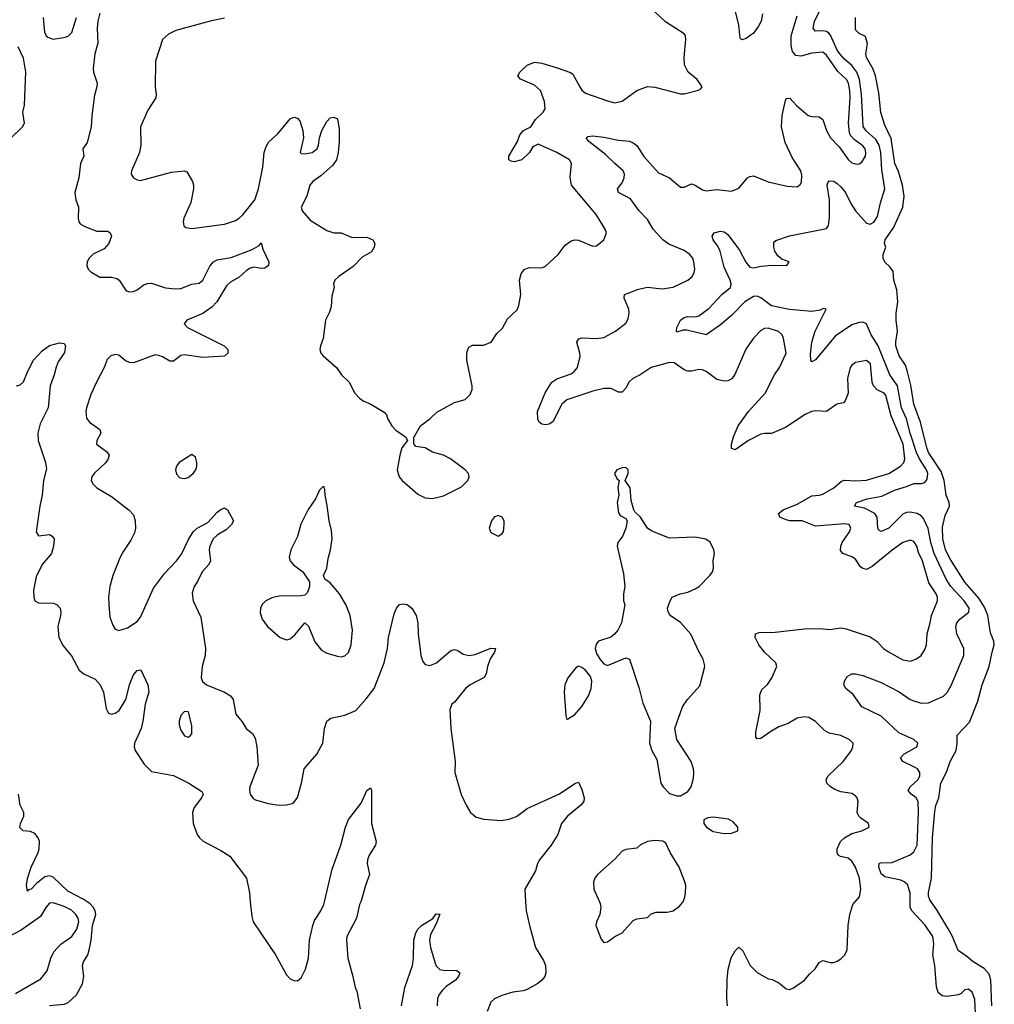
# Model space of a CAD drawing. Header units: inches. Extents: x 1834610 to 2027685, y 642842 to 774116.
# Tile 610 of 632: x 1992687 to 1998031, y 759438 to 764838. Entities that reach past the tile are written whole.
import ezdxf

# ---------------------------------------------------------------- set-up
doc = ezdxf.new("R2010")
doc.units = ezdxf.units.IN
doc.header["$MEASUREMENT"] = 0
doc.layers.add('B9795', color=7, linetype='Continuous')
doc.layers.add('B9796', color=7, linetype='Continuous')

msp = doc.modelspace()

# ---------------------------------------------------------------- linework, layer by layer
at = {"layer": 'B9795', "color": 5}
for points, elevation in [([(1992662.9, 759497.1), (1992803.1, 759576.9), (1992838.2, 759621.8), (1992857.2, 759690), (1992874.1, 759725.9), (1992912, 759768), (1992972.1, 759810), (1992999.4, 759850), (1993010.4, 759890.4), (1993006.6, 759910), (1992994.6, 759930), (1992970, 759953.3), (1992930, 759973.6), (1992870, 759994.5), (1992850, 759992.3), (1992830, 759969.3), (1992800, 759920), (1992695.6, 759844.4), (1992610, 759801.2)], 260), ([(1992850, 759431.9), (1992930, 759439), (1992952.8, 759447.2), (1992998.3, 759490), (1993030.6, 759550), (1993037.7, 759590), (1993030.8, 759650), (1993036.1, 759670), (1993059.5, 759710), (1993070, 759743.8), (1993079.3, 759790), (1993086.8, 759870), (1993104.3, 759930), (1993101.3, 759950), (1993090.4, 759970), (1993070.5, 759990.5), (1993057.1, 760000)], 240), ([(1993951.1, 760000), (1993958.7, 759918.7), (1993967.2, 759890), (1994089.1, 759709.1), (1994150, 759599.1), (1994170, 759578), (1994190, 759568), (1994210, 759566.4), (1994230, 759583.7), (1994253.3, 759630), (1994269.9, 759690.1), (1994276.4, 759790), (1994293.8, 759870), (1994303.3, 759896.8), (1994337.4, 759950), (1994354.1, 759985.9), (1994357.5, 760000)], 240), ([(1994556.9, 760000), (1994550, 759985.2), (1994534, 759910), (1994480.9, 759810), (1994478.3, 759790), (1994486.3, 759690), (1994514, 759590), (1994525.5, 759530), (1994534.9, 759510), (1994553.2, 759413.2)], 240), ([(1995461, 760000), (1995464.4, 759950), (1995482, 759870), (1995514.9, 759750), (1995558.5, 759678.5), (1995570.2, 759650.2), (1995572.6, 759610), (1995565.3, 759590), (1995550.2, 759569.8), (1995527.8, 759552.2), (1995470, 759519.7), (1995448, 759512), (1995390, 759504), (1995330, 759485.7), (1995290, 759468), (1995270.4, 759450), (1995250, 759399)], 260), ([(1995866.1, 760000), (1995870, 759991), (1995873.7, 759970), (1995868.4, 759930), (1995850.4, 759890), (1995846.7, 759870), (1995874.2, 759794.2), (1995890, 759777.3), (1995910, 759780.7), (1995949.2, 759810), (1995990, 759830.4), (1996050, 759897.3), (1996070, 759906.8), (1996130, 759914.8), (1996150, 759934), (1996177.5, 759942.5), (1996237.5, 759942.5), (1996269.5, 759950.5), (1996304.1, 759975.9), (1996322.9, 759997.1), (1996324, 760000)], 280), ([(1996567.8, 759430), (1996564, 759470), (1996565.6, 759574.4), (1996571.1, 759630), (1996587.5, 759692.5), (1996610, 759730.8), (1996630, 759751), (1996651.9, 759731.9), (1996692.4, 759650), (1996730, 759612.2), (1996790, 759578.4), (1996813.3, 759573.3), (1996850, 759554.9), (1996890, 759522), (1996910, 759519.1), (1996930, 759527.3), (1996989.4, 759570), (1997016.6, 759603.4), (1997048.2, 759631.8), (1997070, 759666.8), (1997090, 759677.3), (1997130, 759667.7), (1997150, 759667.7), (1997170, 759674), (1997190, 759687.7), (1997212, 759710), (1997223.6, 759736.4), (1997229.3, 759870), (1997238, 759930), (1997255.5, 759984.5), (1997268.6, 760000)], 260), ([(1997928.2, 759388.2), (1997923.3, 759463.3), (1997910, 759503.5), (1997890, 759520.5), (1997880.6, 759519.4), (1997870, 759517.6), (1997850, 759496.9), (1997834, 759490), (1997770, 759481.3), (1997745.1, 759485.1), (1997723, 759503), (1997713.6, 759533.6), (1997703.9, 759650), (1997692.9, 759710), (1997698.6, 759770), (1997693.2, 759810), (1997652.3, 759872.3), (1997578.1, 759950), (1997569.9, 759970), (1997569.7, 760000)], 240), ([(1998016.8, 759430), (1998011.6, 759570), (1998003.2, 759603.2), (1997974.6, 759634.6), (1997915, 759670), (1997880.6, 759700.6), (1997833.5, 759733.5), (1997801.1, 759810), (1997776.1, 759856.1), (1997715.9, 759955.9), (1997684.3, 760000)], 220), ([(1994779.7, 759430), (1994797.8, 759530), (1994840.6, 759650), (1994846.8, 759690), (1994848.1, 759790), (1994858.2, 759830), (1994869.8, 759850), (1994889.7, 759870), (1994952, 759908), (1994970, 759933.4), (1994990, 759932), (1994970, 759879.3), (1994939.7, 759820.3), (1994933.7, 759790), (1994938.9, 759750), (1994964, 759664), (1994970, 759648.4), (1994990, 759628.9), (1995010, 759624.4), (1995084.1, 759624.1), (1995100.5, 759610), (1995092.9, 759590), (1995076, 759570), (1995025, 759535), (1995004.4, 759515.6), (1994987.6, 759492.4), (1994978.4, 759470), (1994976.3, 759430)], 240)]:
    msp.add_lwpolyline(points, dxfattribs=dict(at, elevation=elevation))
at = {"layer": 'B9796', "color": 5}
for points, elevation in [([(1996760.1, 764870), (1996751.9, 764830), (1996738, 764802), (1996710, 764764.5), (1996670, 764734.2), (1996647.2, 764727.2), (1996636.6, 764736.6), (1996629.3, 764810), (1996590, 764971.5)], 260), ([(1992814.7, 764850), (1992823.6, 764770), (1992831.7, 764750), (1992841.5, 764741.5), (1992870, 764731.2), (1992937.3, 764742.7), (1992954.5, 764750), (1992972.5, 764767.5), (1992997.8, 764850)], 260), ([(1993125.8, 764874.2), (1993115.2, 764830), (1993111.3, 764791.3), (1993116, 764710), (1993098.8, 764650), (1993089.1, 764570), (1993091.3, 764550), (1993111, 764490), (1993108.9, 764470), (1993096.5, 764423.5), (1993081.7, 764310), (1993078.7, 764250), (1993056.2, 764163.7), (1993032.8, 764130), (1993038.3, 764090), (1993020.3, 764050), (1993010.3, 763970), (1992988.7, 763890), (1992993.7, 763850), (1993008.9, 763810), (1993007, 763747), (1993010.5, 763730), (1993019, 763719), (1993043.2, 763703.2), (1993110, 763678), (1993170, 763678.4), (1993182, 763670), (1993190.3, 763650.3), (1993174.9, 763610), (1993150, 763580.7), (1993090, 763552.8), (1993067.6, 763530), (1993057.1, 763510), (1993054, 763490), (1993062.8, 763470), (1993075.9, 763455.9), (1993126.2, 763426.2), (1993190, 763426.7), (1993219, 763419), (1993232.7, 763410), (1993270, 763350.7), (1993290, 763345.3), (1993310, 763347), (1993330, 763355.8), (1993370, 763385.3), (1993390, 763391.7), (1993410, 763392.8), (1993487.1, 763367.1), (1993538.9, 763361.1), (1993570, 763363.8), (1993630, 763387.6), (1993670, 763392.3), (1993690.4, 763409.6), (1993730, 763486.3), (1993750, 763510.2), (1993770, 763521), (1993845.6, 763534.4), (1993961.5, 763578.5), (1993999.6, 763600.4), (1994010, 763614.8), (1994019, 763579), (1994052.4, 763510), (1994050.4, 763490), (1994030, 763475.8), (1994010, 763473.3), (1993970, 763480.2), (1993950, 763476), (1993930, 763463), (1993890, 763426.6), (1993842.3, 763397.7), (1993821.2, 763378.8), (1993767, 763290), (1993739.5, 763260.5), (1993690, 763227.5), (1993603.2, 763190), (1993587.8, 763170), (1993607.2, 763150), (1993808.2, 763050), (1993827.7, 763030), (1993827.3, 763010), (1993810, 762992.7), (1993690, 762985.4), (1993590, 763000.7), (1993570, 762996.4), (1993530, 762965.3), (1993510, 762964.8), (1993470, 762988.7), (1993450, 762997.2), (1993430, 762999.2), (1993310, 762956.5), (1993290, 762957.6), (1993266.8, 762966.8), (1993230, 762998), (1993210, 763001.6), (1993186.3, 762993.7), (1993166, 762974), (1993150.3, 762929.7), (1993107, 762850), (1993077.6, 762782.4), (1993052.8, 762710), (1993049, 762689), (1993052.6, 762652.6), (1993068.7, 762630), (1993126.4, 762590), (1993132.2, 762570), (1993110.5, 762530), (1993107.3, 762510), (1993163, 762470), (1993177.1, 762450), (1993172.4, 762430), (1993159.5, 762410), (1993094.6, 762350), (1993082, 762330), (1993079.5, 762310), (1993090.4, 762290), (1993110.4, 762270), (1993190, 762223.1), (1993287.4, 762147.4), (1993310, 762122), (1993319.6, 762090), (1993320.9, 762050), (1993316.1, 762023.9), (1993296.7, 761983.3), (1993256, 761924), (1993238.4, 761890), (1993196.5, 761790), (1993181.1, 761730), (1993173.1, 761670), (1993174.6, 761630), (1993181.8, 761561.8), (1993197.3, 761517.3), (1993210, 761496), (1993230, 761487.7), (1993277.2, 761502.8), (1993330, 761538), (1993350, 761560.5), (1993420.5, 761719.5), (1993479.8, 761800.2), (1993546.8, 761870), (1993574.1, 761905.9), (1993612, 761988), (1993637.4, 762030), (1993660.7, 762050), (1993718.8, 762081.2), (1993770, 762137.1), (1993790, 762152.4), (1993810, 762160.5), (1993826.8, 762150), (1993858.8, 762090), (1993847.7, 762070), (1993819.3, 762040.7), (1993769.3, 762010.7), (1993746.9, 761990), (1993729.4, 761950.6), (1993726, 761930), (1993733.7, 761870), (1993723.1, 761850), (1993687.1, 761810), (1993662.5, 761757.5), (1993643.2, 761730), (1993632.2, 761692.2), (1993637.1, 761650), (1993680.3, 761560.3), (1993706, 761390), (1993703.6, 761350), (1993687.4, 761290), (1993681.6, 761230), (1993688.8, 761208.8), (1993710.8, 761190), (1993810, 761150.4), (1993842, 761130), (1993857.1, 761110), (1993872, 761030), (1993907.3, 760987.3), (1993928.9, 760950), (1993963.2, 760923.2), (1993978, 760898), (1993986.7, 760850), (1993993.7, 760750), (1993948.5, 760630), (1993946.4, 760610), (1993950.6, 760590), (1993966.9, 760566.9), (1993979.9, 760559.9), (1994050, 760538.8), (1994110, 760530.8), (1994150, 760531), (1994180.2, 760539.8), (1994190, 760544.7), (1994210, 760571.3), (1994232, 760650), (1994246.6, 760730), (1994316.2, 760810), (1994349.5, 760870), (1994358.7, 760950), (1994370, 760990.6), (1994392.7, 761007.3), (1994470, 761023.1), (1994529.2, 761050), (1994586.7, 761113.3), (1994630, 761170.6), (1994685.3, 761310), (1994703.5, 761390), (1994709.7, 761450), (1994740.6, 761579.4), (1994752.6, 761610), (1994770, 761630.3), (1994790, 761634.9), (1994810.9, 761630.9), (1994836.4, 761610), (1994860.4, 761570), (1994870.3, 761530), (1994871.8, 761470), (1994886.7, 761350), (1994897.1, 761317.1), (1994910, 761300.7), (1994936.3, 761296.3), (1994972.7, 761310), (1995050, 761378.4), (1995070, 761383), (1995090, 761378), (1995118.9, 761358.9), (1995150.4, 761350.3), (1995183.7, 761356.3), (1995270, 761390.4), (1995296, 761390), (1995290.4, 761370), (1995266.7, 761333.3), (1995251.7, 761290), (1995244.4, 761250), (1995233, 761230), (1995157.3, 761190), (1995130.5, 761170), (1995070, 761095.3), (1995056, 761084), (1995046, 761054), (1995050.7, 760950), (1995075.3, 760770), (1995072.7, 760710), (1995107.9, 760587.9), (1995134, 760530), (1995158.8, 760490), (1995190, 760464), (1995232.5, 760452.5), (1995326.6, 760446.6), (1995370, 760452.9), (1995410, 760468.4), (1995470, 760511.6), (1995647.5, 760592.5), (1995730, 760648.2), (1995750, 760656), (1995770, 760616), (1995782.4, 760570), (1995780.5, 760550), (1995764.4, 760530), (1995690, 760469.6), (1995657.1, 760430), (1995638.4, 760370), (1995601.1, 760310), (1995537.1, 760230), (1995526.4, 760210), (1995514.9, 760170), (1995456.3, 760070), (1995461, 760000)], 260), ([(1993810, 764846.3), (1993731.3, 764830), (1993542, 764778), (1993502, 764758), (1993470.5, 764729.5), (1993432.2, 764610), (1993428.9, 764468.9), (1993434.4, 764430), (1993432.7, 764410), (1993390, 764341.2), (1993348.9, 764251.1), (1993350.4, 764150), (1993343.1, 764110), (1993300.5, 764010), (1993298, 763990), (1993311, 763970), (1993330, 763959.1), (1993350, 763955.5), (1993518.8, 764001.2), (1993588.3, 764008.3), (1993603.4, 764003.4), (1993634, 763950), (1993639.6, 763930), (1993639.1, 763910), (1993625.1, 763834.9), (1993587, 763750), (1993583.1, 763730), (1993587.3, 763707.3), (1993598.4, 763698.4), (1993630, 763692.2), (1993810, 763715.8), (1993870, 763736.9), (1993890, 763748.9), (1993910, 763767.8), (1993975.4, 763850), (1993996.5, 763910), (1994020.3, 764030), (1994028, 764110), (1994037.5, 764142.6), (1994052.5, 764167.5), (1994100.9, 764210), (1994170, 764294.9), (1994190, 764303), (1994210, 764298), (1994223.4, 764283.4), (1994238.5, 764230), (1994242.4, 764190), (1994223.8, 764110), (1994230, 764104.4), (1994250, 764101.5), (1994290.4, 764109.5), (1994317.6, 764130), (1994325.8, 764150), (1994330.9, 764190), (1994343.1, 764230), (1994370, 764280.5), (1994390, 764299.3), (1994410, 764303), (1994430, 764294.8), (1994438, 764238), (1994438, 764170), (1994433.5, 764110), (1994423.5, 764070), (1994402.2, 764037.8), (1994338.7, 763981.3), (1994293.7, 763950), (1994277, 763930), (1994261.3, 763870), (1994230.6, 763810), (1994236.3, 763790), (1994279.2, 763739.2), (1994370, 763681.3), (1994410, 763668.4), (1994450, 763668.5), (1994510, 763644.2), (1994590, 763644.9), (1994622.8, 763630), (1994633.4, 763610), (1994630.6, 763590), (1994615.9, 763564.1), (1994564, 763536), (1994515.3, 763484.7), (1994436.3, 763430), (1994414.8, 763410), (1994406.8, 763390), (1994410.7, 763370), (1994399.1, 763320.9), (1994394.6, 763265.4), (1994385.8, 763234.2), (1994364, 763190), (1994350.5, 763090), (1994335.5, 763050), (1994333, 763030), (1994338, 763010), (1994350, 762994), (1994424, 762930), (1994450.4, 762890.4), (1994494, 762850), (1994524.9, 762790), (1994550, 762762.8), (1994570, 762746.8), (1994611.3, 762730), (1994685.2, 762685.2), (1994698.8, 762670), (1994704, 762650), (1994727.3, 762610), (1994750, 762587.3), (1994802, 762550), (1994814, 762530), (1994782.8, 762490), (1994770.6, 762449.4), (1994757.1, 762370), (1994768.2, 762330), (1994783, 762310), (1994870, 762236.3), (1994910, 762215.5), (1994950, 762212.7), (1995010, 762227), (1995110, 762276.3), (1995143.7, 762310), (1995151.3, 762330), (1995147, 762350), (1995129.3, 762370), (1995049.3, 762430), (1995010, 762449.6), (1994950, 762467), (1994910, 762489.4), (1994858, 762498), (1994847.3, 762512.7), (1994847.3, 762547.3), (1994884, 762610), (1994937.2, 762650), (1994974.5, 762685.5), (1995070, 762739.1), (1995130, 762755.3), (1995157.3, 762782.7), (1995167.4, 762810), (1995168.6, 762830), (1995138.7, 762970), (1995137.6, 763010), (1995144.9, 763035.1), (1995150, 763042.8), (1995170, 763053), (1995230, 763053), (1995271.3, 763068.7), (1995303.8, 763116.2), (1995333.5, 763146.5), (1995362, 763198), (1995414.1, 763245.9), (1995424, 763270), (1995435.4, 763330), (1995427.4, 763410), (1995436.6, 763443.4), (1995452.4, 763467.6), (1995480.4, 763479.6), (1995550, 763477.6), (1995570, 763486), (1995639.6, 763550), (1995677.7, 763602.3), (1995710, 763624.9), (1995730, 763630.7), (1995750, 763628), (1995830, 763595.5), (1995850, 763597.3), (1995890, 763630.8), (1995903.6, 763670), (1995897.6, 763690), (1995847.8, 763770), (1995711.6, 763930), (1995706, 763974), (1995711.6, 764050), (1995700.9, 764070), (1995632.3, 764110), (1995530, 764155.3), (1995499.6, 764140.4), (1995482.8, 764110), (1995440.5, 764070), (1995398, 764058), (1995381.3, 764061.3), (1995369.5, 764070), (1995369.6, 764090), (1995416, 764170), (1995430, 764206), (1995450, 764230.5), (1995490, 764250.6), (1995514.5, 764290), (1995556.4, 764330), (1995567.4, 764350), (1995563.7, 764390), (1995541.8, 764450), (1995510, 764479.1), (1995432.6, 764512.6), (1995418.9, 764530), (1995428.6, 764550), (1995470, 764589.2), (1995510, 764605.2), (1995550, 764598.9), (1995633.4, 764573.4), (1995707.7, 764547.7), (1995719.4, 764539.4), (1995757.4, 764470), (1995770, 764452.4), (1995790, 764435.8), (1995910, 764392.4), (1995950, 764382.6), (1995990, 764390.4), (1996071, 764449), (1996130, 764472.2), (1996170, 764468.4), (1996310, 764430.6), (1996330, 764430.6), (1996409.1, 764450.9), (1996422, 764458), (1996428.7, 764470), (1996401.2, 764510), (1996352, 764550), (1996332.3, 764590), (1996329.4, 764630), (1996339.6, 764730), (1996337, 764750), (1996330, 764761.2), (1996227.2, 764827.2), (1996170, 764880.9)], 280), ([(1997268.6, 760000), (1997292, 760028), (1997298.7, 760070), (1997292, 760130), (1997270, 760189.4), (1997250, 760222), (1997230, 760239.7), (1997187.6, 760247.6), (1997174.9, 760254.9), (1997168.9, 760268.9), (1997169.8, 760290), (1997187.9, 760330), (1997210, 760351.3), (1997250, 760373.8), (1997304, 760390), (1997345.2, 760410), (1997341.2, 760430), (1997298.5, 760458.5), (1997287.3, 760470), (1997278.4, 760490), (1997285.1, 760550), (1997279.5, 760570), (1997270, 760580.9), (1997250, 760594.7), (1997190, 760603.5), (1997155.8, 760615.8), (1997132, 760630), (1997111.8, 760650), (1997109.6, 760670), (1997120.5, 760690), (1997202.4, 760770), (1997247.6, 760830), (1997255.6, 760850), (1997256.2, 760870), (1997235.1, 760890), (1997190, 760911.3), (1997124.5, 760924.5), (1997100.3, 760940.3), (1997049.7, 760989.7), (1997014, 761010), (1996990, 761014.7), (1996950, 761006.3), (1996901.3, 760978.7), (1996850, 760958.9), (1996805.5, 760934.5), (1996750, 760895.6), (1996730, 760893.2), (1996723.5, 760903.5), (1996723.1, 760930), (1996747.6, 761050), (1996745.1, 761134.9), (1996756.3, 761163.7), (1996787.5, 761192.5), (1996811.6, 761228.4), (1996838, 761290), (1996832.3, 761310), (1996770, 761369.7), (1996739.4, 761410), (1996719.7, 761450), (1996721.2, 761470), (1996742.2, 761477.8), (1996830, 761478.3), (1996990, 761496.6), (1997070, 761499.8), (1997130, 761494.2), (1997190, 761501.8), (1997218, 761498), (1997350, 761454), (1997388.2, 761428.2), (1997423.1, 761390), (1997450, 761371.7), (1997530, 761326.4), (1997570, 761320.4), (1997601.2, 761330), (1997629.4, 761350), (1997650, 761384), (1997659.7, 761410), (1997662, 761470), (1997679.8, 761530), (1997686.2, 761570), (1997719.1, 761650), (1997719.2, 761670), (1997712.4, 761690), (1997671.8, 761750), (1997637.9, 761870), (1997615, 761915), (1997606.6, 761950), (1997590, 761976.8), (1997570, 761983.7), (1997530, 761970.7), (1997470, 761928.6), (1997360.8, 761839.2), (1997330, 761823.1), (1997324.1, 761824.1), (1997310, 761827.2), (1997298, 761838), (1997270, 761879.2), (1997250, 761892.3), (1997200.5, 761910), (1997187.4, 761927.4), (1997188.9, 761950), (1997197.4, 761970), (1997236.8, 762030), (1997244.7, 762050), (1997234.5, 762070), (1997210, 762072.7), (1997050, 762059.9), (1996978, 762090), (1996910.4, 762090.4), (1996890, 762095.4), (1996854, 762110), (1996847.4, 762130), (1996872.2, 762150), (1996950, 762181), (1997030, 762227.5), (1997070, 762229.4), (1997090, 762235.6), (1997150, 762271.2), (1997193.3, 762306.7), (1997210, 762312.2), (1997270, 762308.2), (1997330, 762313.4), (1997452.4, 762350), (1997516.9, 762390), (1997535.5, 762410), (1997539.8, 762430), (1997530.7, 762510), (1997465.9, 762665.9), (1997436, 762776), (1997426, 762790), (1997388.7, 762808.7), (1997367.8, 762830), (1997360.2, 762850), (1997351.9, 762950), (1997330, 762968.4), (1997270, 762957.4), (1997250, 762942.9), (1997241.1, 762930), (1997225.8, 762870), (1997229.1, 762790), (1997212.8, 762747.2), (1997204, 762736), (1997166.8, 762730), (1997110, 762689.5), (1997050, 762693), (1997029.3, 762689.3), (1996990, 762670.9), (1996890, 762602.5), (1996810, 762568.4), (1996770, 762568.7), (1996750, 762564.1), (1996683, 762530), (1996610, 762479.3), (1996590, 762486), (1996589.7, 762510), (1996600.4, 762550), (1996626.2, 762610), (1996682.4, 762690), (1996773.6, 762790), (1996825, 762890), (1996853.8, 762930), (1996889.6, 763009.6), (1996875.1, 763090), (1996867, 763110), (1996848.1, 763128.1), (1996790, 763146.3), (1996770, 763144.2), (1996750, 763133.6), (1996710, 763091.8), (1996669.2, 763030.8), (1996608.6, 762891.4), (1996591.1, 762868.9), (1996570, 762857.7), (1996550, 762855.6), (1996510, 762865.4), (1996450, 762907.8), (1996430, 762916.9), (1996410, 762918.7), (1996370.2, 762909.8), (1996350, 762911.1), (1996330, 762918.5), (1996275.5, 762955.5), (1996250, 762957), (1996148.7, 762931.3), (1996089, 762891), (1996049.1, 762870.9), (1996028.5, 762851.5), (1996010, 762817.6), (1995990, 762794.7), (1995970, 762794.3), (1995930, 762815.4), (1995890, 762815.5), (1995830, 762800.2), (1995687.3, 762752.7), (1995660.3, 762730), (1995610, 762632.3), (1995590, 762619.5), (1995570, 762616.2), (1995550, 762619.5), (1995536, 762630), (1995527.4, 762647.4), (1995525.1, 762690), (1995567.8, 762792.2), (1995604.7, 762850), (1995632.5, 762867.5), (1995710, 762896.5), (1995729.7, 762910), (1995745.4, 762930), (1995759.7, 762990), (1995758.5, 763010), (1995742.4, 763070), (1995753, 763087), (1995770, 763093.4), (1995849.8, 763090.2), (1995890, 763094.9), (1995954.5, 763130), (1996010, 763173), (1996023.5, 763196.5), (1996028.6, 763230), (1996026.6, 763250), (1996001.1, 763310), (1996003.7, 763330), (1996080.7, 763359.3), (1996130, 763370.3), (1996210, 763362), (1996270, 763370.3), (1996350.9, 763409.1), (1996373.6, 763430), (1996384.7, 763450), (1996388, 763470), (1996384, 763510), (1996377.2, 763530), (1996362.2, 763550), (1996330, 763572.8), (1996246.4, 763606.4), (1996212.8, 763630), (1996161, 763690), (1996130, 763742.8), (1996083.2, 763790), (1996035.3, 763855.3), (1995969.6, 763890), (1995964.2, 763910), (1995990, 763944.2), (1996002, 763970), (1996003.2, 763990), (1995996.5, 764010), (1995949.2, 764049.2), (1995899.2, 764099.2), (1995808.2, 764170), (1995792.7, 764190), (1995802.3, 764197.7), (1995830, 764200.3), (1995890, 764194.7), (1995970, 764176.8), (1996030, 764171.3), (1996050, 764163.6), (1996070, 764147.9), (1996108.6, 764088.6), (1996190, 763997.8), (1996250, 763970.3), (1996310, 763919.6), (1996330, 763919.6), (1996370, 763937.3), (1996390, 763931.4), (1996430, 763905.3), (1996450, 763898.9), (1996510, 763906), (1996590, 763898.4), (1996630, 763914.9), (1996678.4, 763970), (1996690, 763978.7), (1996710, 763982.6), (1996790, 763948.4), (1996894.9, 763925.1), (1996950, 763921.3), (1996966.7, 763933.3), (1996972.7, 763947.3), (1996975, 763985), (1996970.5, 764010), (1996921.7, 764081.7), (1996883.8, 764163.8), (1996863.2, 764250), (1996867.9, 764312), (1996886, 764394), (1996890, 764406), (1996910, 764407.3), (1996946.9, 764366.9), (1997010, 764313.1), (1997030, 764306.3), (1997070, 764305.3), (1997090, 764290.4), (1997110, 764230.7), (1997133.4, 764190), (1997180, 764140), (1997230, 764070.4), (1997250, 764053.4), (1997275.2, 764044.8), (1997290, 764046.7), (1997304.1, 764055.9), (1997324.7, 764090), (1997326.4, 764110), (1997321.8, 764130), (1997310, 764145.7), (1997261.8, 764181.8), (1997243, 764203), (1997236.9, 764216.9), (1997231.4, 764270), (1997240.3, 764410), (1997238.5, 764450), (1997231.9, 764490), (1997220.8, 764510), (1997173.6, 764553.6), (1997110, 764644.2), (1997090, 764659.5), (1997030, 764654.7), (1996970, 764637.7), (1996942.6, 764642.6), (1996923.5, 764663.5), (1996917, 764697), (1996917.5, 764750), (1996950, 764859.1)], 260), ([(1997569.7, 760000), (1997569.4, 760050), (1997554, 760094), (1997536.2, 760110), (1997517.8, 760117.8), (1997430, 760137), (1997410, 760154), (1997397.1, 760190), (1997399.5, 760210), (1997406.4, 760213.6), (1997470, 760215.6), (1997570, 760258.2), (1997590, 760274.4), (1997607.4, 760310), (1997615.9, 760490), (1997613.4, 760550), (1997603.2, 760570), (1997575.1, 760590), (1997559.3, 760610), (1997569, 760630), (1997613.6, 760670), (1997622.9, 760690), (1997622.9, 760710), (1997610, 760728.5), (1997597.3, 760737.3), (1997529.6, 760770), (1997516.9, 760790), (1997534.7, 760810), (1997605.6, 760850), (1997611.3, 760870), (1997589.7, 760890), (1997507, 760927), (1997410, 761017.7), (1997305.1, 761070), (1997256.6, 761136.6), (1997216.9, 761170), (1997206.3, 761190), (1997209.7, 761210), (1997223.5, 761236.5), (1997249.8, 761250.2), (1997270, 761250.2), (1997310, 761241.1), (1997410, 761202), (1997510, 761151.9), (1997570, 761110.1), (1997590, 761102), (1997630, 761089.5), (1997670, 761090.9), (1997751.8, 761128.2), (1997772.7, 761147.3), (1997794.5, 761185.5), (1997863.4, 761350), (1997864.3, 761390), (1997825.7, 761470), (1997820.2, 761510), (1997825.7, 761530), (1997841.8, 761550), (1997891.5, 761588.5), (1997892.8, 761610), (1997866.4, 761650), (1997791.7, 761730), (1997766.4, 761770), (1997701.2, 761910), (1997682.3, 761970), (1997667.4, 762047.4), (1997642.6, 762102.6), (1997630, 762117.1), (1997608.5, 762130), (1997570, 762137.7), (1997550, 762134.8), (1997530, 762125.3), (1997452.5, 762050), (1997410, 762031.1), (1997398, 762038), (1997392.2, 762050), (1997388.4, 762110), (1997375.9, 762130), (1997319.8, 762159.8), (1997264, 762170), (1997276, 762190), (1997334, 762210), (1997414.5, 762225.5), (1997483.1, 762256.9), (1997550, 762277.1), (1997590, 762294.4), (1997630, 762294.5), (1997650, 762299.8), (1997661.8, 762318.2), (1997665.5, 762350), (1997659.8, 762370), (1997621.2, 762430), (1997604.9, 762464.9), (1997569.4, 762570), (1997550, 762649.8), (1997521.6, 762710), (1997500.3, 762830), (1997457.9, 762890), (1997394.1, 763050), (1997355.8, 763110), (1997330.7, 763170), (1997310, 763178.4), (1997290, 763177.8), (1997250, 763163.8), (1997157.7, 763102.3), (1997050, 762972), (1997030, 762961.2), (1997025.1, 762970), (1997022.8, 763002.8), (1997029.9, 763070.1), (1997049.2, 763130), (1997109, 763250), (1997094.5, 763254.5), (1997075.3, 763244.7), (1997030, 763237.9), (1996907.8, 763247.8), (1996810, 763269.4), (1996750, 763313.4), (1996730, 763322.1), (1996710, 763319.5), (1996663.5, 763290), (1996590, 763215.4), (1996530, 763164.2), (1996451, 763110), (1996345.6, 763134.4), (1996324.7, 763135.3), (1996290, 763124), (1996288.3, 763128.3), (1996289.2, 763150), (1996310, 763191), (1996330, 763205), (1996350, 763210.8), (1996390, 763209.2), (1996410, 763214.3), (1996465.9, 763254.1), (1996537.2, 763330), (1996584.5, 763370), (1996588.3, 763390), (1996583.2, 763410), (1996550, 763481.6), (1996528.1, 763568.1), (1996515.3, 763595.3), (1996489.1, 763630.9), (1996484, 763650), (1996495.3, 763670), (1996530, 763678), (1996550, 763673.7), (1996570, 763659.5), (1996633.4, 763573.4), (1996668.8, 763508.8), (1996690, 763481.5), (1996710, 763477.8), (1996753.3, 763486.7), (1996811.5, 763491.5), (1996894, 763490), (1996905.2, 763510), (1996864.9, 763524.9), (1996843.1, 763543.1), (1996828.2, 763568.2), (1996821.5, 763590), (1996822, 763618), (1996832.8, 763627.2), (1996907.9, 763652), (1997110, 763693), (1997122.4, 763710), (1997128, 763752), (1997127.5, 763850), (1997114.8, 763930), (1997117.2, 763942.8), (1997126, 763954), (1997150, 763952.1), (1997170, 763940.2), (1997190, 763920.6), (1997214.3, 763890), (1997243.9, 763830), (1997270, 763790.2), (1997330, 763722), (1997350, 763716.1), (1997370, 763727.5), (1997390, 763758), (1997406.8, 763833.2), (1997430.8, 763910), (1997414.1, 764014.1), (1997408, 764110), (1997399.9, 764150), (1997381.8, 764181.8), (1997327.7, 764227.7), (1997312.2, 764252.2), (1997303.4, 764430), (1997291.5, 764510), (1997277.6, 764550), (1997250, 764586.4), (1997210, 764620.9), (1997184.2, 764650), (1997169.9, 764670.1), (1997132.4, 764752.4), (1997123.5, 764763.5), (1997110, 764774), (1997090, 764777.9), (1997050, 764775.3), (1997038, 764790), (1997045, 764830), (1997076.2, 764890)], 240), ([(1997684.3, 760000), (1997677.1, 760010), (1997669.8, 760030), (1997669.1, 760050.9), (1997685.7, 760130), (1997691.6, 760350), (1997705.2, 760494.8), (1997710, 760527.3), (1997726.6, 760570), (1997737.7, 760650), (1997768.2, 760711.8), (1997789.7, 760770), (1997821.1, 760830), (1997827.9, 760867.9), (1997826.6, 760913.4), (1997895, 760984.9), (1997940.4, 761099.6), (1997963.5, 761190), (1998002.8, 761290), (1998018.2, 761370), (1998030.8, 761410), (1998028.8, 761430), (1998010, 761476), (1997996.1, 761570), (1997976.6, 761616.6), (1997945.7, 761665.7), (1997870, 761752.7), (1997790, 761877.8), (1997764.1, 761930), (1997747.9, 761990), (1997746, 762054), (1997761, 762119), (1997785.1, 762170), (1997782.9, 762190), (1997766.3, 762230), (1997756.8, 762310), (1997739.9, 762359.9), (1997670, 762464.6), (1997660.1, 762490), (1997625.9, 762630), (1997589.9, 762730), (1997573.7, 762833.7), (1997553.9, 762913.9), (1997543.4, 762943.4), (1997510, 762994.5), (1997491.1, 763050), (1997490, 763072), (1997500.5, 763130), (1997491.8, 763190), (1997492, 763228), (1997502.7, 763290), (1997496.2, 763356.2), (1997479.3, 763410), (1997476.5, 763456.5), (1997460.4, 763480.4), (1997430, 763508), (1997422, 763530), (1997422, 763550), (1997435.3, 763590), (1997429, 763610), (1997433.2, 763630), (1997480.4, 763699.6), (1997528.4, 763810), (1997536.4, 763870), (1997528.2, 763930), (1997505, 764005), (1997485.9, 764050), (1997465.6, 764185.6), (1997430, 764259.3), (1997408.2, 764328.2), (1997397.3, 764437.3), (1997378.8, 764530), (1997365.9, 764565.9), (1997329.6, 764630.4), (1997325.6, 764650), (1997334.8, 764705.2), (1997325.2, 764745.2), (1997290, 764762.7), (1997270, 764782), (1997269.7, 764850)], 220), ([(1992639.8, 764190), (1992702.7, 764250), (1992712.5, 764270), (1992703.2, 764330), (1992713.6, 764370), (1992719.6, 764550), (1992706.9, 764626.9), (1992677.7, 764690)], 260), ([(1992670, 762830.2), (1992690, 762835.3), (1992707.6, 762852.4), (1992731.1, 762910), (1992762.6, 762970), (1992810, 763022), (1992850, 763050.4), (1992905.4, 763065.4), (1992930, 763062), (1992938, 763050), (1992933.2, 763013.2), (1992898.2, 762961.8), (1992886.9, 762933.1), (1992876.5, 762890), (1992854.2, 762830), (1992842.3, 762710), (1992798.9, 762621.1), (1992786.9, 762570), (1992788, 762530), (1992829, 762410), (1992834.1, 762374.1), (1992816.8, 762310), (1992810.1, 762230), (1992796.3, 762170), (1992777.8, 762030), (1992790, 762007.4), (1992850, 762013.7), (1992865.1, 762005.1), (1992874.9, 761990), (1992872, 761950), (1992861.3, 761910), (1992810.3, 761850), (1992777, 761783), (1992763.2, 761710), (1992763.6, 761670), (1992770, 761650.8), (1992790, 761639.5), (1992870, 761638.4), (1992890, 761630.5), (1992907.7, 761610), (1992912.2, 761590), (1992910.4, 761570), (1992896.3, 761510), (1992902, 761450), (1992924.8, 761404.8), (1992970, 761348.2), (1993013.1, 761270), (1993037.6, 761250), (1993100.3, 761220.3), (1993128.8, 761190), (1993145.7, 761150), (1993160.1, 761060.1), (1993174.3, 761034.3), (1993190, 761029.1), (1993210, 761034.9), (1993231.7, 761050), (1993267.9, 761110), (1993290, 761196.3), (1993310, 761245.5), (1993330, 761268.4), (1993351.8, 761271.8), (1993388.9, 761190), (1993394.5, 761150), (1993375.3, 761084.7), (1993362.8, 760990), (1993353, 760950), (1993316.9, 760870), (1993314.9, 760850), (1993320.3, 760830), (1993370, 760754.4), (1993410, 760714.9), (1993530, 760693.1), (1993613.4, 760650), (1993684.7, 760604.7), (1993692.7, 760590), (1993683, 760570), (1993642.6, 760517.4), (1993634.4, 760490), (1993637.1, 760430), (1993660.5, 760370), (1993673.4, 760350), (1993693.3, 760333.3), (1993790, 760282), (1993838.8, 760250), (1993930.5, 760130.5), (1993946.4, 760050), (1993951.1, 760000)], 240), ([(1993057.1, 760000), (1993035.3, 760015.3), (1992950, 760058.5), (1992870, 760134.7), (1992850, 760143.2), (1992823.7, 760136.4), (1992779.3, 760100.7), (1992750, 760069.8), (1992734.8, 760065.2), (1992730, 760058.4), (1992723.6, 760090), (1992730, 760128), (1992750, 760190.3), (1992787.5, 760270), (1992793.4, 760290), (1992794.5, 760330), (1992787.6, 760350), (1992770, 760375.1), (1992745.6, 760385.6), (1992706.6, 760390), (1992686.7, 760406.7), (1992690.7, 760430), (1992709.9, 760470), (1992709.8, 760489.8), (1992688.4, 760530), (1992681, 760590)], 240), ([(1994357.5, 760000), (1994400.4, 760179.6), (1994446.9, 760310), (1994472.3, 760410), (1994490, 760450.8), (1994558.8, 760541.2), (1994590, 760611), (1994610, 760624.7), (1994614.9, 760610), (1994616.3, 760570), (1994614.9, 760430), (1994641.1, 760330), (1994636.9, 760310), (1994603.5, 760256.5), (1994593.6, 760230), (1994592.3, 760210), (1994605.3, 760150), (1994582.4, 760090), (1994561.5, 760010), (1994556.9, 760000)], 240), ([(1996324, 760000), (1996334.3, 760025.7), (1996338, 760050), (1996338.9, 760090), (1996333, 760110), (1996303.6, 760190), (1996254, 760270), (1996230, 760322), (1996212.9, 760332.9), (1996170, 760337), (1996130, 760331.2), (1996090, 760311.6), (1996070, 760294.5), (1996010, 760287.6), (1995990, 760278.4), (1995950, 760234.7), (1995854.4, 760150), (1995839.5, 760130), (1995832.2, 760110), (1995835.3, 760070), (1995866.1, 760000)], 280)]:
    msp.add_lwpolyline(points, dxfattribs=dict(at, elevation=elevation))
for points, elevation in [([(1993630, 762454), (1993560.7, 762410), (1993546, 762390), (1993540.4, 762370), (1993545.8, 762345.9), (1993564.9, 762324.9), (1993590, 762321.3), (1993610, 762327), (1993638, 762350), (1993652.3, 762370), (1993658, 762390), (1993658, 762410), (1993650, 762438)], 280), ([(1996010, 762381.2), (1995990, 762380.9), (1995961, 762370), (1995948, 762350), (1995961.4, 762321.4), (1995974, 762310), (1995966.8, 762273.2), (1995971.3, 762230), (1995962.8, 762190), (1995970, 762134), (1995979.6, 762119.6), (1996010, 762102), (1996018, 762090), (1996010.8, 762050), (1995993.2, 762006.8), (1995966, 761970), (1995962.8, 761950), (1995998, 761798), (1996004.7, 761730), (1995998, 761690), (1995998, 761650), (1996004.7, 761630), (1995986, 761530), (1995966, 761490), (1995950.5, 761469.5), (1995928.1, 761451.9), (1995861, 761430), (1995847, 761413), (1995843.1, 761390), (1995850, 761361), (1995869, 761329), (1995890, 761306), (1995910, 761296.3), (1996010, 761338.8), (1996030.4, 761330.4), (1996083.7, 761170), (1996103.8, 761090), (1996144.9, 760990), (1996140.5, 760870), (1996153.4, 760830), (1996180.9, 760780.9), (1996203, 760650), (1996214.8, 760630), (1996250, 760594.8), (1996290, 760581), (1996310, 760581), (1996350, 760604.7), (1996369.4, 760630.6), (1996381.2, 760678.8), (1996383.6, 760710), (1996381.6, 760730), (1996368, 760770), (1996289.6, 760889.7), (1996278.4, 760950), (1996320.5, 761070), (1996347.6, 761110), (1996415.4, 761184.6), (1996443, 761290), (1996442.4, 761302.4), (1996434, 761330), (1996410, 761372.7), (1996367.6, 761467.6), (1996310, 761532), (1996253.2, 761570), (1996242.7, 761590), (1996239.3, 761610), (1996252.7, 761650), (1996265.2, 761670), (1996308.7, 761690), (1996350, 761698.4), (1996390, 761716.5), (1996411.6, 761730), (1996471.6, 761790), (1996485.6, 761810), (1996491.8, 761830), (1996489.4, 761870), (1996496, 761910), (1996493.2, 761930), (1996472.7, 761972.7), (1996449.1, 761989.1), (1996390, 761999.3), (1996250, 761994), (1996152.1, 762032.1), (1996130, 762049), (1996090, 762109), (1996059, 762139), (1996054, 762150), (1996040.2, 762200.2), (1996034, 762270), (1996006, 762310), (1996024, 762350), (1996024, 762370)], 280), ([(1994350, 762278), (1994330, 762258), (1994308, 762210), (1994268.5, 762151.5), (1994227.9, 762072.1), (1994210, 762002.7), (1994173.4, 761930), (1994164.2, 761890), (1994170.4, 761870), (1994188.1, 761848.1), (1994238.8, 761810), (1994275.5, 761755.5), (1994276.3, 761730), (1994264.1, 761695.9), (1994250, 761682.7), (1994230, 761677.6), (1994110, 761676.4), (1994070, 761668), (1994036.3, 761650), (1994017.1, 761630), (1994006.7, 761610), (1994005.3, 761585.3), (1994016.4, 761550), (1994046, 761510), (1994114.8, 761450), (1994150, 761437.1), (1994170, 761441.6), (1994195.8, 761464.2), (1994250, 761530.8), (1994270, 761511), (1994305.1, 761425.1), (1994340.7, 761380.7), (1994370, 761364.6), (1994430, 761346.7), (1994450, 761344.4), (1994470, 761348.4), (1994490, 761367.3), (1994504.7, 761410), (1994510.9, 761490), (1994498.9, 761570), (1994475.1, 761630), (1994440.7, 761690), (1994390, 761749.4), (1994359, 761770), (1994352.7, 761790), (1994370.9, 761829.1), (1994377.5, 761882.5), (1994390.9, 761930), (1994400.9, 761990), (1994396.6, 762036.6), (1994383.1, 762090), (1994373.5, 762173.5), (1994361.2, 762230), (1994360.4, 762260.4), (1994355.3, 762275.3)], 280), ([(1995310, 762119.5), (1995290, 762112.3), (1995273.4, 762090), (1995260.7, 762050), (1995270, 762024.7), (1995310, 762004.7), (1995330, 762018), (1995339, 762030), (1995343.7, 762070), (1995343.7, 762090), (1995332.7, 762110)], 280), ([(1995750, 761292), (1995737.1, 761282.9), (1995692.3, 761227.7), (1995675.5, 761190), (1995672.7, 761150), (1995680.7, 761020.7), (1995684.7, 761004.7), (1995690, 761002), (1995730, 761027.7), (1995770, 761070.7), (1995805.6, 761130), (1995820.4, 761170), (1995824.7, 761210), (1995816, 761236), (1995790, 761269.6), (1995770, 761285.1)], 280), ([(1993590, 761044), (1993570, 761022), (1993561.6, 760990), (1993561.6, 760970), (1993570, 760941), (1993590, 760911), (1993610, 760902.8), (1993622, 760910), (1993630, 760922), (1993630, 760966), (1993614.5, 761034.5), (1993610, 761042)], 260), ([(1996490, 760464.2), (1996459.3, 760460.7), (1996438.8, 760450), (1996437.3, 760430), (1996453, 760410), (1996490, 760385.3), (1996550, 760374), (1996590, 760376.4), (1996610, 760383), (1996624, 760390), (1996625.2, 760410), (1996599.1, 760439.1), (1996573.5, 760453.5)], 280)]:
    msp.add_lwpolyline(points, close=True, dxfattribs=dict(at, elevation=elevation))

doc.saveas('drawing.dxf')
